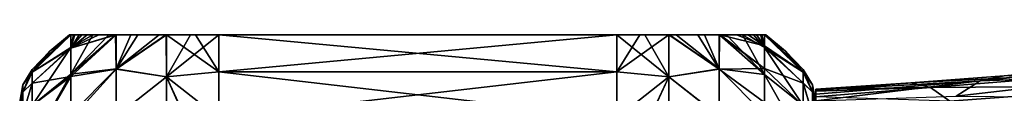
# Model space of a CAD drawing. Header units: metres. Extents: x -62 to 300, y -109 to 109.
# Tile 442 of 656: x -41.24 to -21.45, y 87.13 to 88.3. Entities that reach past the tile are written whole.
import ezdxf

# ---------------------------------------------------------------- set-up
doc = ezdxf.new("R2010")
doc.units = ezdxf.units.M
doc.layers.add('solid_500635', color=7, linetype='CONTINUOUS')

msp = doc.modelspace()

# ---------------------------------------------------------------- linework, layer by layer
at = {"layer": 'solid_500635'}
for points in [[(-40.989399, 87.550728, -8.298302), (-40.213356, 88.300003, -7.852835), (-40.211205, 88.036461, -9.76966)], [(-40.989399, 87.607185, -7.169705), (-40.218445, 88.300003, -7.782645), (-40.213356, 88.300003, -7.852835)], [(-40.989399, 87.550728, -8.298302), (-40.989399, 87.607185, -7.169705), (-40.213356, 88.300003, -7.852835)], [(-40.989399, 87.607185, -7.169705), (-40.63213, 87.972786, -7.169705), (-40.218445, 88.300003, -7.782645)], [(-40.989399, 87.550842, -6.042259), (-40.239399, 88.300003, -7.169705), (-40.63213, 87.972786, -7.169705)], [(-40.212429, 88.300003, -6.474488), (-40.239399, 88.300003, -7.169705), (-40.989399, 87.550842, -6.042259)], [(-40.211613, 88.300003, -6.464068), (-40.212429, 88.300003, -6.474488), (-40.989399, 87.550842, -6.042259)], [(-40.211205, 88.045845, -4.612497), (-40.211613, 88.300003, -6.464068), (-40.989399, 87.550842, -6.042259)], [(-40.63213, 87.972786, -7.169705), (-40.239399, 88.300003, -7.169705), (-40.218445, 88.300003, -7.782645)], [(-40.212429, 88.300003, -6.474488), (-40.218445, 88.300003, -7.782645), (-40.239399, 88.300003, -7.169705)], [(-40.211613, 88.300003, -6.464068), (-40.213356, 88.300003, -7.852835), (-40.218445, 88.300003, -7.782645)], [(-40.211613, 88.300003, -6.464068), (-40.218445, 88.300003, -7.782645), (-40.212429, 88.300003, -6.474488)], [(-40.15554, 88.300003, -8.386812), (-40.211205, 88.036461, -9.76966), (-40.213356, 88.300003, -7.852835)], [(-40.131241, 88.300003, -5.790826), (-40.15554, 88.300003, -8.386812), (-40.213356, 88.300003, -7.852835)], [(-40.131241, 88.300003, -5.790826), (-40.213356, 88.300003, -7.852835), (-40.211613, 88.300003, -6.464068)], [(-40.131241, 88.300003, -5.790826), (-40.211613, 88.300003, -6.464068), (-40.211205, 88.045845, -4.612497)], [(-39.299934, 88.300003, -10.862586), (-40.211205, 87.467072, -11.619503), (-40.211205, 88.036461, -9.76966)], [(-39.297558, 87.608871, -12.626945), (-40.211205, 87.467072, -11.619503), (-39.299934, 88.300003, -10.862586)], [(-39.319496, 88.300003, -10.832248), (-39.299934, 88.300003, -10.862586), (-40.211205, 88.036461, -9.76966)], [(-39.649227, 88.300003, -10.217318), (-39.319496, 88.300003, -10.832248), (-40.211205, 88.036461, -9.76966)], [(-39.883961, 88.300003, -9.599544), (-39.649227, 88.300003, -10.217318), (-40.211205, 88.036461, -9.76966)], [(-40.047253, 88.300003, -8.989792), (-39.883961, 88.300003, -9.599544), (-40.211205, 88.036461, -9.76966)], [(-40.15554, 88.300003, -8.386812), (-40.047253, 88.300003, -8.989792), (-40.211205, 88.036461, -9.76966)], [(-39.76656, 88.300003, -4.405468), (-40.211205, 88.045845, -4.612497), (-40.211205, 87.507469, -2.822659)], [(-39.988235, 88.300003, -5.103468), (-40.131241, 88.300003, -5.790826), (-40.211205, 88.045845, -4.612497)], [(-39.76656, 88.300003, -4.405468), (-39.988235, 88.300003, -5.103468), (-40.211205, 88.045845, -4.612497)], [(-39.310585, 88.300003, -3.492846), (-40.211205, 87.507469, -2.822659), (-39.297558, 87.615608, -1.726455)], [(-39.447399, 88.300003, -3.719087), (-40.211205, 87.507469, -2.822659), (-39.310585, 88.300003, -3.492846)], [(-39.76656, 88.300003, -4.405468), (-40.211205, 87.507469, -2.822659), (-39.447399, 88.300003, -3.719087)], [(-40.131241, 88.300003, -5.790826), (-40.047253, 88.300003, -8.989792), (-40.15554, 88.300003, -8.386812)], [(-39.988235, 88.300003, -5.103468), (-40.047253, 88.300003, -8.989792), (-40.131241, 88.300003, -5.790826)], [(-39.988235, 88.300003, -5.103468), (-39.883961, 88.300003, -9.599544), (-40.047253, 88.300003, -8.989792)], [(-39.76656, 88.300003, -4.405468), (-39.883961, 88.300003, -9.599544), (-39.988235, 88.300003, -5.103468)], [(-39.76656, 88.300003, -4.405468), (-39.649227, 88.300003, -10.217318), (-39.883961, 88.300003, -9.599544)], [(-39.76656, 88.300003, -4.405468), (-39.447399, 88.300003, -3.719087), (-39.649227, 88.300003, -10.217318)], [(-39.447399, 88.300003, -3.719087), (-39.319496, 88.300003, -10.832248), (-39.649227, 88.300003, -10.217318)], [(-39.447399, 88.300003, -3.719087), (-39.310585, 88.300003, -3.492846), (-39.319496, 88.300003, -10.832248)], [(-39.310585, 88.300003, -3.492846), (-39.299934, 88.300003, -10.862586), (-39.319496, 88.300003, -10.832248)], [(-39.004387, 88.300003, -3.07889), (-39.299934, 88.300003, -10.862586), (-39.310585, 88.300003, -3.492846)], [(-39.004387, 88.300003, -3.07889), (-39.310585, 88.300003, -3.492846), (-39.297558, 87.615608, -1.726455)], [(-39.297558, 87.608871, -12.626945), (-39.299934, 88.300003, -10.862586), (-38.86668, 88.300003, -11.410989)], [(-39.004387, 88.300003, -3.07889), (-38.86668, 88.300003, -11.410989), (-39.299934, 88.300003, -10.862586)], [(-39.297558, 87.608871, -12.626945), (-38.29108, 88.300003, -11.869307), (-38.291553, 87.455765, -13.623435)], [(-39.297558, 87.608871, -12.626945), (-38.298962, 88.300003, -11.864614), (-38.29108, 88.300003, -11.869307)], [(-39.297558, 87.608871, -12.626945), (-38.86668, 88.300003, -11.410989), (-38.298962, 88.300003, -11.864614)], [(-39.297558, 87.615608, -1.726455), (-38.291553, 87.459404, -0.722275), (-38.292339, 88.300003, -2.469591)], [(-39.297558, 87.615608, -1.726455), (-38.292339, 88.300003, -2.469591), (-38.437199, 88.300003, -2.562002)], [(-39.004387, 88.300003, -3.07889), (-39.297558, 87.615608, -1.726455), (-38.437199, 88.300003, -2.562002)], [(-39.004387, 88.300003, -3.07889), (-38.437199, 88.300003, -2.562002), (-38.86668, 88.300003, -11.410989)], [(-38.437199, 88.300003, -2.562002), (-38.298962, 88.300003, -11.864614), (-38.86668, 88.300003, -11.410989)], [(-38.437199, 88.300003, -2.562002), (-38.292339, 88.300003, -2.469591), (-38.298962, 88.300003, -11.864614)], [(-38.292339, 88.300003, -2.469591), (-38.29108, 88.300003, -11.869307), (-38.298962, 88.300003, -11.864614)], [(-37.807442, 88.300003, -2.255921), (-38.29108, 88.300003, -11.869307), (-38.292339, 88.300003, -2.469591)], [(-37.807442, 88.300003, -2.255921), (-38.292339, 88.300003, -2.469591), (-38.291553, 87.459404, -0.722275)], [(-38.291553, 87.455765, -13.623435), (-38.29108, 88.300003, -11.869307), (-37.239399, 87.558327, -13.669705)], [(-38.291553, 87.459404, -0.722275), (-37.239399, 87.558327, -0.669705), (-37.239399, 88.300003, -2.169705)], [(-37.807442, 88.300003, -2.255921), (-38.291553, 87.459404, -0.722275), (-37.239399, 88.300003, -2.169705)], [(-38.29108, 88.300003, -11.869307), (-37.702511, 88.300003, -12.111686), (-37.239399, 87.558327, -13.669705)], [(-37.807442, 88.300003, -2.255921), (-37.702511, 88.300003, -12.111686), (-38.29108, 88.300003, -11.869307)], [(-37.807442, 88.300003, -2.255921), (-37.239399, 88.300003, -2.169705), (-37.702511, 88.300003, -12.111686)], [(-37.702511, 88.300003, -12.111686), (-37.239399, 88.300003, -12.169705), (-37.239399, 87.558327, -13.669705)], [(-37.239399, 88.300003, -2.169705), (-37.239399, 88.300003, -12.169705), (-37.702511, 88.300003, -12.111686)], [(-29.239401, 87.558327, -13.669705), (-37.239399, 87.558327, -13.669705), (-37.239399, 88.300003, -12.169705)], [(-29.239401, 88.300003, -12.169705), (-29.239401, 87.558327, -13.669705), (-37.239399, 88.300003, -12.169705)], [(-29.239401, 88.300003, -2.169705), (-29.239401, 88.300003, -12.169705), (-37.239399, 88.300003, -12.169705)], [(-29.239401, 88.300003, -2.169705), (-37.239399, 88.300003, -12.169705), (-37.239399, 88.300003, -2.169705)], [(-29.239401, 88.300003, -2.169705), (-37.239399, 88.300003, -2.169705), (-37.239399, 87.558327, -0.669705)], [(-29.239401, 87.558327, -0.669705), (-29.239401, 88.300003, -2.169705), (-37.239399, 87.558327, -0.669705)], [(-28.18932, 87.459785, -13.617373), (-29.239401, 87.558327, -13.669705), (-29.239401, 88.300003, -12.169705)], [(-28.67137, 88.300003, -12.083505), (-28.18932, 87.459785, -13.617373), (-29.239401, 88.300003, -12.169705)], [(-28.774483, 88.300003, -2.228161), (-28.67137, 88.300003, -12.083505), (-29.239401, 88.300003, -12.169705)], [(-28.774483, 88.300003, -2.228161), (-29.239401, 88.300003, -12.169705), (-29.239401, 88.300003, -2.169705)], [(-28.774483, 88.300003, -2.228161), (-29.239401, 88.300003, -2.169705), (-29.239401, 87.558327, -0.669705)], [(-28.18992, 88.300003, -2.468767), (-28.774483, 88.300003, -2.228161), (-29.239401, 87.558327, -0.669705)], [(-28.18932, 87.456749, -0.716785), (-28.18992, 88.300003, -2.468767), (-29.239401, 87.558327, -0.669705)], [(-28.18992, 88.300003, -2.468767), (-28.67137, 88.300003, -12.083505), (-28.774483, 88.300003, -2.228161)], [(-28.67137, 88.300003, -12.083505), (-28.188511, 88.300003, -11.871038), (-28.18932, 87.459785, -13.617373)], [(-28.18992, 88.300003, -2.468767), (-28.188511, 88.300003, -11.871038), (-28.67137, 88.300003, -12.083505)], [(-28.177891, 88.300003, -2.475933), (-28.188511, 88.300003, -11.871038), (-28.18992, 88.300003, -2.468767)], [(-27.183178, 87.609848, -1.712478), (-28.18992, 88.300003, -2.468767), (-28.18932, 87.456749, -0.716785)], [(-27.183178, 87.609848, -1.712478), (-28.177891, 88.300003, -2.475933), (-28.18992, 88.300003, -2.468767)], [(-27.183178, 87.616013, -12.614126), (-28.18932, 87.459785, -13.617373), (-28.188511, 88.300003, -11.871038)], [(-27.183178, 87.616013, -12.614126), (-28.188511, 88.300003, -11.871038), (-28.042429, 88.300003, -11.777985)], [(-28.177891, 88.300003, -2.475933), (-28.042429, 88.300003, -11.777985), (-28.188511, 88.300003, -11.871038)], [(-27.610971, 88.300003, -2.929602), (-28.042429, 88.300003, -11.777985), (-28.177891, 88.300003, -2.475933)], [(-27.183178, 87.609848, -1.712478), (-27.610971, 88.300003, -2.929602), (-28.177891, 88.300003, -2.475933)], [(-27.475893, 88.300003, -11.262249), (-27.183178, 87.616013, -12.614126), (-28.042429, 88.300003, -11.777985)], [(-27.610971, 88.300003, -2.929602), (-27.475893, 88.300003, -11.262249), (-28.042429, 88.300003, -11.777985)], [(-27.180546, 88.300003, -3.474231), (-27.475893, 88.300003, -11.262249), (-27.610971, 88.300003, -2.929602)], [(-27.183178, 87.609848, -1.712478), (-27.180546, 88.300003, -3.474231), (-27.610971, 88.300003, -2.929602)], [(-27.475893, 88.300003, -11.262249), (-27.170195, 88.300003, -10.849642), (-27.183178, 87.616013, -12.614126)], [(-27.180546, 88.300003, -3.474231), (-27.170195, 88.300003, -10.849642), (-27.475893, 88.300003, -11.262249)], [(-27.170195, 88.300003, -10.849642), (-26.2693, 87.506531, -11.52266), (-27.183178, 87.616013, -12.614126)], [(-27.183178, 87.609848, -1.712478), (-26.2693, 87.627068, -3.140797), (-27.180546, 88.300003, -3.474231)], [(-27.158857, 88.300003, -3.507859), (-27.170195, 88.300003, -10.849642), (-27.180546, 88.300003, -3.474231)], [(-27.158857, 88.300003, -3.507859), (-27.180546, 88.300003, -3.474231), (-26.2693, 87.627068, -3.140797)], [(-27.032972, 88.300003, -10.623106), (-26.2693, 87.506531, -11.52266), (-27.170195, 88.300003, -10.849642)], [(-27.158857, 88.300003, -3.507859), (-27.032972, 88.300003, -10.623106), (-27.170195, 88.300003, -10.849642)], [(-26.829485, 88.300003, -4.12229), (-27.032972, 88.300003, -10.623106), (-27.158857, 88.300003, -3.507859)], [(-27.158857, 88.300003, -3.507859), (-26.2693, 87.627068, -3.140797), (-26.2693, 88.082703, -4.781711)], [(-26.829485, 88.300003, -4.12229), (-27.158857, 88.300003, -3.507859), (-26.2693, 88.082703, -4.781711)], [(-26.713436, 88.300003, -9.937057), (-26.2693, 87.506531, -11.52266), (-27.032972, 88.300003, -10.623106)], [(-26.829485, 88.300003, -4.12229), (-26.713436, 88.300003, -9.937057), (-27.032972, 88.300003, -10.623106)], [(-26.594866, 88.300003, -4.739796), (-26.713436, 88.300003, -9.937057), (-26.829485, 88.300003, -4.12229)], [(-26.594866, 88.300003, -4.739796), (-26.829485, 88.300003, -4.12229), (-26.2693, 88.082703, -4.781711)], [(-26.713436, 88.300003, -9.937057), (-26.2693, 88.044899, -9.737177), (-26.2693, 87.506531, -11.52266)], [(-26.713436, 88.300003, -9.937057), (-26.491268, 88.300003, -9.238669), (-26.2693, 88.044899, -9.737177)], [(-26.594866, 88.300003, -4.739796), (-26.491268, 88.300003, -9.238669), (-26.713436, 88.300003, -9.937057)], [(-26.431589, 88.300003, -5.349437), (-26.491268, 88.300003, -9.238669), (-26.594866, 88.300003, -4.739796)], [(-26.431589, 88.300003, -5.349437), (-26.594866, 88.300003, -4.739796), (-26.2693, 88.082703, -4.781711)], [(-26.491268, 88.300003, -9.238669), (-26.347858, 88.300003, -8.550439), (-26.2693, 88.044899, -9.737177)], [(-26.431589, 88.300003, -5.349437), (-26.347858, 88.300003, -8.550439), (-26.491268, 88.300003, -9.238669)], [(-26.323288, 88.300003, -5.952397), (-26.347858, 88.300003, -8.550439), (-26.431589, 88.300003, -5.349437)], [(-26.323288, 88.300003, -5.952397), (-26.431589, 88.300003, -5.349437), (-26.2693, 88.082703, -4.781711)], [(-26.347858, 88.300003, -8.550439), (-26.268368, 88.300003, -7.890077), (-26.2693, 88.044899, -9.737177)], [(-26.266726, 88.300003, -6.470055), (-26.268368, 88.300003, -7.890077), (-26.347858, 88.300003, -8.550439)], [(-26.323288, 88.300003, -5.952397), (-26.266726, 88.300003, -6.470055), (-26.347858, 88.300003, -8.550439)], [(-26.323288, 88.300003, -5.952397), (-26.2693, 88.082703, -4.781711), (-26.266726, 88.300003, -6.470055)], [(-26.2693, 88.044899, -9.737177), (-26.268368, 88.300003, -7.890077), (-25.489401, 87.551033, -8.295249)], [(-25.489401, 87.550476, -6.038602), (-26.266726, 88.300003, -6.470055), (-26.2693, 88.082703, -4.781711)], [(-26.268368, 88.300003, -7.890077), (-26.266436, 88.300003, -7.86575), (-25.489401, 87.551033, -8.295249)], [(-26.260366, 88.300003, -6.556629), (-26.266436, 88.300003, -7.86575), (-26.268368, 88.300003, -7.890077)], [(-26.260366, 88.300003, -6.556629), (-26.268368, 88.300003, -7.890077), (-26.266726, 88.300003, -6.470055)], [(-26.260366, 88.300003, -6.556629), (-26.266726, 88.300003, -6.470055), (-25.489401, 87.607185, -7.169705)], [(-25.489401, 87.550476, -6.038602), (-25.489401, 87.607185, -7.169705), (-26.266726, 88.300003, -6.470055)], [(-26.266436, 88.300003, -7.86575), (-26.239401, 88.300003, -7.169705), (-25.489401, 87.551033, -8.295249)], [(-26.260366, 88.300003, -6.556629), (-26.239401, 88.300003, -7.169705), (-26.266436, 88.300003, -7.86575)], [(-26.260366, 88.300003, -6.556629), (-25.489401, 87.607185, -7.169705), (-25.84667, 87.972786, -7.169705)], [(-26.260366, 88.300003, -6.556629), (-25.84667, 87.972786, -7.169705), (-26.239401, 88.300003, -7.169705)], [(-26.239401, 88.300003, -7.169705), (-25.84667, 87.972786, -7.169705), (-25.489401, 87.551033, -8.295249)], [(-25.489401, 87.331635, -4.688681), (-26.2693, 88.082703, -4.781711), (-26.2693, 87.627068, -3.140797)], [(-25.489401, 87.331635, -4.688681), (-25.489401, 87.550476, -6.038602), (-26.2693, 88.082703, -4.781711)], [(-40.211205, 88.045845, -4.612497), (-40.989399, 87.333046, -4.694943), (-40.989399, 86.88076, -3.182225)], [(-40.211205, 87.507469, -2.822659), (-40.211205, 88.045845, -4.612497), (-40.989399, 86.88076, -3.182225)], [(-40.211205, 88.045845, -4.612497), (-40.989399, 87.550842, -6.042259), (-40.989399, 87.333046, -4.694943)], [(-40.989399, 87.332558, -9.64665), (-40.211205, 88.036461, -9.76966), (-40.211205, 87.467072, -11.619503)], [(-40.989399, 87.332558, -9.64665), (-40.989399, 87.550728, -8.298302), (-40.211205, 88.036461, -9.76966)], [(-40.989399, 87.550842, -6.042259), (-40.63213, 87.972786, -7.169705), (-40.989399, 87.607185, -7.169705)], [(-26.2693, 88.044899, -9.737177), (-25.489401, 87.334007, -9.640172), (-25.489401, 86.883209, -11.150681)], [(-26.2693, 87.506531, -11.52266), (-26.2693, 88.044899, -9.737177), (-25.489401, 86.883209, -11.150681)], [(-26.2693, 88.044899, -9.737177), (-25.489401, 87.551033, -8.295249), (-25.489401, 87.334007, -9.640172)], [(-25.84667, 87.972786, -7.169705), (-25.489401, 87.607185, -7.169705), (-25.489401, 87.551033, -8.295249)], [(-17.663406, 87.841667, -7.143103), (-18.50411, 87.753242, -7.145722), (-21.936457, 87.37455, -5.707213)], [(-18.240284, 87.749382, -5.823828), (-17.663406, 87.841667, -7.143103), (-21.936457, 87.37455, -5.707213)], [(-18.50411, 87.753242, -7.145722), (-19.472013, 87.657211, -7.148571), (-21.936457, 87.37455, -5.707213)], [(-18.810205, 87.481873, -4.525712), (-18.240284, 87.749382, -5.823828), (-21.936457, 87.37455, -5.707213)], [(-41.174816, 87.299301, -7.169705), (-40.989399, 87.607185, -7.169705), (-40.989399, 87.550728, -8.298302)], [(-41.174816, 87.149292, -5.35928), (-40.989399, 87.550842, -6.042259), (-40.989399, 87.607185, -7.169705)], [(-41.174816, 87.299301, -7.169705), (-41.174816, 87.149292, -5.35928), (-40.989399, 87.607185, -7.169705)], [(-41.174816, 87.149292, -5.35928), (-40.989399, 87.333046, -4.694943), (-40.989399, 87.550842, -6.042259)], [(-41.174816, 87.149292, -8.980131), (-40.989399, 87.550728, -8.298302), (-40.989399, 87.332558, -9.64665)], [(-41.174816, 87.149292, -8.980131), (-41.174816, 87.299301, -7.169705), (-40.989399, 87.550728, -8.298302)], [(-40.211205, 87.507469, -2.822659), (-40.989399, 86.88076, -3.182225), (-40.989399, 86.128471, -1.579207)], [(-40.211205, 86.698158, -1.137911), (-40.211205, 87.507469, -2.822659), (-40.989399, 86.128471, -1.579207)], [(-39.297558, 87.615608, -1.726455), (-40.211205, 87.507469, -2.822659), (-40.211205, 86.698158, -1.137911)], [(-39.297558, 87.615608, -1.726455), (-40.211205, 86.698158, -1.137911), (-39.297558, 86.662933, -0.078746)], [(-39.297558, 87.608871, -12.626945), (-40.211205, 86.608192, -13.353989), (-40.211205, 87.467072, -11.619503)], [(-39.297558, 86.657768, -14.268207), (-40.211205, 86.608192, -13.353989), (-39.297558, 87.608871, -12.626945)], [(-39.297558, 87.615608, -1.726455), (-39.297558, 86.662933, -0.078746), (-38.291553, 87.459404, -0.722275)], [(-39.297558, 86.657768, -14.268207), (-39.297558, 87.608871, -12.626945), (-38.291553, 87.455765, -13.623435)], [(-38.291553, 87.455765, -13.623435), (-37.239399, 87.558327, -13.669705), (-37.239399, 86.630127, -15.062011)], [(-38.291553, 87.459404, -0.722275), (-37.239399, 86.630127, 0.722599), (-37.239399, 87.558327, -0.669705)], [(-29.239401, 86.630127, -15.062011), (-37.239399, 86.630127, -15.062011), (-37.239399, 87.558327, -13.669705)], [(-29.239401, 87.558327, -13.669705), (-29.239401, 86.630127, -15.062011), (-37.239399, 87.558327, -13.669705)], [(-29.239401, 87.558327, -0.669705), (-37.239399, 87.558327, -0.669705), (-37.239399, 86.630127, 0.722599)], [(-29.239401, 86.630127, 0.722599), (-29.239401, 87.558327, -0.669705), (-37.239399, 86.630127, 0.722599)], [(-28.18932, 87.459785, -13.617373), (-29.239401, 86.630127, -15.062011), (-29.239401, 87.558327, -13.669705)], [(-28.18932, 87.456749, -0.716785), (-29.239401, 87.558327, -0.669705), (-29.239401, 86.630127, 0.722599)], [(-27.183178, 87.616013, -12.614126), (-27.183178, 86.664276, -14.260244), (-28.18932, 87.459785, -13.617373)], [(-27.183178, 86.660263, -0.073309), (-27.183178, 87.609848, -1.712478), (-28.18932, 87.456749, -0.716785)], [(-27.183178, 87.609848, -1.712478), (-26.2693, 86.944145, -1.580725), (-26.2693, 87.627068, -3.140797)], [(-27.183178, 87.616013, -12.614126), (-26.2693, 87.506531, -11.52266), (-26.2693, 86.698509, -13.203403)], [(-27.183178, 87.616013, -12.614126), (-26.2693, 86.698509, -13.203403), (-27.183178, 86.664276, -14.260244)], [(-27.183178, 86.660263, -0.073309), (-26.2693, 86.944145, -1.580725), (-27.183178, 87.609848, -1.712478)], [(-25.489401, 86.877724, -3.174168), (-26.2693, 87.627068, -3.140797), (-26.2693, 86.944145, -1.580725)], [(-25.489401, 86.877724, -3.174168), (-25.489401, 87.331635, -4.688681), (-26.2693, 87.627068, -3.140797)], [(-26.2693, 87.506531, -11.52266), (-25.489401, 86.883209, -11.150681), (-25.489401, 86.132927, -12.752357)], [(-26.2693, 86.698509, -13.203403), (-26.2693, 87.506531, -11.52266), (-25.489401, 86.132927, -12.752357)], [(-25.303986, 87.149292, -8.980131), (-25.489401, 87.551033, -8.295249), (-25.489401, 87.607185, -7.169705)], [(-25.303986, 87.299301, -7.169705), (-25.489401, 87.607185, -7.169705), (-25.489401, 87.550476, -6.038602)], [(-25.303986, 87.149292, -8.980131), (-25.489401, 87.607185, -7.169705), (-25.303986, 87.299301, -7.169705)], [(-25.303986, 87.149292, -8.980131), (-25.489401, 87.334007, -9.640172), (-25.489401, 87.551033, -8.295249)], [(-25.303986, 87.149292, -5.35928), (-25.489401, 87.550476, -6.038602), (-25.489401, 87.331635, -4.688681)], [(-25.303986, 87.299301, -7.169705), (-25.489401, 87.550476, -6.038602), (-25.303986, 87.149292, -5.35928)], [(-25.239401, 87.191368, -6.360172), (-21.449097, 87.480179, -7.153833), (-23.327753, 87.33567, -7.15814)], [(-25.239401, 87.191368, -6.360172), (-21.936457, 87.37455, -5.707213), (-21.449097, 87.480179, -7.153833)], [(-18.935078, 87.563118, -8.535654), (-23.327753, 87.33567, -7.15814), (-21.449097, 87.480179, -7.153833)], [(-18.935078, 87.563118, -8.535654), (-22.931364, 87.242966, -8.546469), (-23.327753, 87.33567, -7.15814)], [(-18.935078, 87.563118, -8.535654), (-18.408703, 87.278259, -9.901077), (-22.931364, 87.242966, -8.546469)], [(-18.810205, 87.481873, -4.525712), (-21.936457, 87.37455, -5.707213), (-22.41629, 87.065285, -4.287745)], [(-19.364559, 87.043335, -3.268719), (-18.810205, 87.481873, -4.525712), (-22.41629, 87.065285, -4.287745)], [(-19.472013, 87.657211, -7.148571), (-21.449097, 87.480179, -7.153833), (-21.936457, 87.37455, -5.707213)], [(-18.935078, 87.563118, -8.535654), (-21.449097, 87.480179, -7.153833), (-19.472013, 87.657211, -7.148571)], [(-41.174816, 87.299301, -7.169705), (-41.239399, 86.945755, -7.169705), (-41.239399, 86.885826, -6.046304)], [(-41.174816, 87.149292, -8.980131), (-41.239399, 86.945755, -7.169705), (-41.174816, 87.299301, -7.169705)], [(-41.174816, 87.299301, -7.169705), (-41.239399, 86.885826, -6.046304), (-41.174816, 87.149292, -5.35928)], [(-41.174816, 86.703331, -3.598237), (-40.989399, 86.88076, -3.182225), (-40.989399, 87.333046, -4.694943)], [(-41.174816, 87.149292, -5.35928), (-41.174816, 86.703331, -3.598237), (-40.989399, 87.333046, -4.694943)], [(-41.174816, 86.703331, -10.741174), (-40.989399, 87.332558, -9.64665), (-40.989399, 86.879631, -11.160194)], [(-41.174816, 86.703331, -10.741174), (-41.174816, 87.149292, -8.980131), (-40.989399, 87.332558, -9.64665)], [(-40.989399, 86.12645, -12.763758), (-40.211205, 87.467072, -11.619503), (-40.211205, 86.608192, -13.353989)], [(-40.989399, 86.879631, -11.160194), (-40.989399, 87.332558, -9.64665), (-40.211205, 87.467072, -11.619503)], [(-40.989399, 86.12645, -12.763758), (-40.989399, 86.879631, -11.160194), (-40.211205, 87.467072, -11.619503)], [(-39.297558, 86.662933, -0.078746), (-38.292244, 86.370621, 0.872426), (-38.291553, 87.459404, -0.722275)], [(-39.297558, 86.657768, -14.268207), (-38.291553, 87.455765, -13.623435), (-38.293697, 86.370476, -15.211919)], [(-37.878365, 86.536827, -15.115875), (-38.293697, 86.370476, -15.211919), (-38.291553, 87.455765, -13.623435)], [(-38.291553, 87.459404, -0.722275), (-38.292244, 86.370621, 0.872426), (-37.865692, 86.540001, 0.774636)], [(-38.291553, 87.459404, -0.722275), (-37.865692, 86.540001, 0.774636), (-37.239399, 86.630127, 0.722599)], [(-37.878365, 86.536827, -15.115875), (-38.291553, 87.455765, -13.623435), (-37.239399, 86.630127, -15.062011)], [(-28.18932, 87.459785, -13.617373), (-28.612667, 86.539871, -15.11412), (-29.239401, 86.630127, -15.062011)], [(-28.619219, 86.542068, 0.773441), (-28.18932, 87.456749, -0.716785), (-29.239401, 86.630127, 0.722599)], [(-28.619219, 86.542068, 0.773441), (-28.187336, 86.371429, 0.871958), (-28.18932, 87.456749, -0.716785)], [(-28.18932, 87.459785, -13.617373), (-28.188559, 86.371651, -15.21124), (-28.612667, 86.539871, -15.11412)], [(-27.183178, 86.664276, -14.260244), (-28.188559, 86.371651, -15.21124), (-28.18932, 87.459785, -13.617373)], [(-27.183178, 86.660263, -0.073309), (-28.18932, 87.456749, -0.716785), (-28.187336, 86.371429, 0.871958)], [(-25.303986, 86.703331, -10.741174), (-25.489401, 86.883209, -11.150681), (-25.489401, 87.334007, -9.640172)], [(-25.303986, 86.703331, -10.741174), (-25.489401, 87.334007, -9.640172), (-25.303986, 87.149292, -8.980131)], [(-25.303986, 86.703331, -3.598237), (-25.489401, 87.331635, -4.688681), (-25.489401, 86.877724, -3.174168)], [(-25.303986, 87.149292, -5.35928), (-25.489401, 87.331635, -4.688681), (-25.303986, 86.703331, -3.598237)], [(-25.303986, 87.299301, -7.169705), (-25.239401, 86.945755, -7.169705), (-25.239401, 86.886032, -8.291203)], [(-25.303986, 87.299301, -7.169705), (-25.303986, 87.149292, -5.35928), (-25.239401, 86.945755, -7.169705)], [(-25.303986, 87.149292, -8.980131), (-25.303986, 87.299301, -7.169705), (-25.239401, 86.886032, -8.291203)], [(-25.239401, 86.973839, -4.795136), (-22.41629, 87.065285, -4.287745), (-21.936457, 87.37455, -5.707213)], [(-25.239401, 87.111938, -5.57147), (-25.239401, 86.973839, -4.795136), (-21.936457, 87.37455, -5.707213)], [(-25.239401, 87.191368, -6.360172), (-25.239401, 87.111938, -5.57147), (-21.936457, 87.37455, -5.707213)], [(-25.239401, 87.191368, -6.360172), (-23.327753, 87.33567, -7.15814), (-25.239401, 87.212265, -7.161827)], [(-22.931364, 87.242966, -8.546469), (-25.239401, 87.212265, -7.161827), (-23.327753, 87.33567, -7.15814)], [(-18.408703, 87.278259, -9.901077), (-22.542574, 86.964836, -9.912368), (-22.931364, 87.242966, -8.546469)], [(-18.408703, 87.278259, -9.901077), (-17.901796, 86.806618, -11.220894), (-22.542574, 86.964836, -9.912368)], [(-41.174816, 87.149292, -8.980131), (-41.239399, 86.885704, -8.29424), (-41.239399, 86.945755, -7.169705)], [(-41.174816, 87.149292, -5.35928), (-41.239399, 86.885826, -6.046304), (-41.239399, 86.654694, -4.695687)], [(-41.174816, 87.149292, -5.35928), (-41.239399, 86.654694, -4.695687), (-41.174816, 86.703331, -3.598237)], [(-41.174816, 87.149292, -8.980131), (-41.239399, 86.654182, -9.645865), (-41.239399, 86.885704, -8.29424)], [(-41.174816, 86.703331, -10.741174), (-41.239399, 86.654182, -9.645865), (-41.174816, 87.149292, -8.980131)], [(-25.303986, 87.149292, -5.35928), (-25.239401, 86.885445, -6.042724), (-25.239401, 86.945755, -7.169705)], [(-25.303986, 87.149292, -8.980131), (-25.239401, 86.886032, -8.291203), (-25.239401, 86.655716, -9.639439)], [(-25.303986, 86.703331, -10.741174), (-25.303986, 87.149292, -8.980131), (-25.239401, 86.655716, -9.639439)], [(-25.303986, 87.149292, -5.35928), (-25.239401, 86.653236, -4.689612), (-25.239401, 86.885445, -6.042724)], [(-25.303986, 87.149292, -5.35928), (-25.303986, 86.703331, -3.598237), (-25.239401, 86.653236, -4.689612)], [(-25.239401, 87.166451, -8.006034), (-25.239401, 87.212265, -7.161827), (-22.931364, 87.242966, -8.546469)], [(-25.239401, 87.056358, -8.836624), (-22.931364, 87.242966, -8.546469), (-22.542574, 86.964836, -9.912368)], [(-25.239401, 87.056358, -8.836624), (-25.239401, 87.166451, -8.006034), (-22.931364, 87.242966, -8.546469)], [(-25.239401, 87.166451, -8.006034), (-25.239401, 87.191368, -6.360172), (-25.239401, 87.212265, -7.161827)], [(-25.239401, 87.166451, -8.006034), (-25.239401, 87.111938, -5.57147), (-25.239401, 87.191368, -6.360172)], [(-25.239401, 87.056358, -8.836624), (-25.239401, 87.111938, -5.57147), (-25.239401, 87.166451, -8.006034)]]:
    msp.add_3dface(points, dxfattribs=at)

doc.saveas('drawing.dxf')
